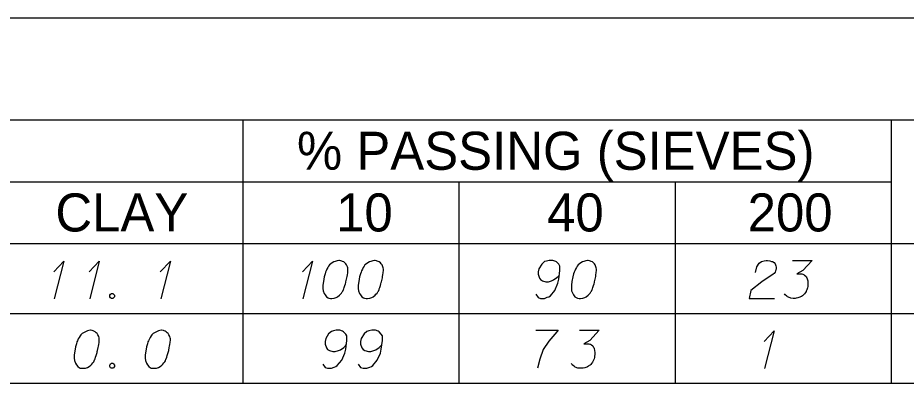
# Model space of a CAD drawing. Extents: x 2074207 to 2076812, y 516372 to 523312.
# Drawn here: x 2076621.8 to 2076733.8, y 516372.3 to 516418.4 of the extents above; entities that cross this region are included whole.
import ezdxf

# ---------------------------------------------------------------- set-up
doc = ezdxf.new("R2010")
doc.units = 0
for name, color, linetype in [('Prop DirtTable_ Soil Test Results - Outline (Major)', 7, 'Continuous'), ('Prop DirtTable_ Soil Test Results - Outline (Minor)', 7, 'Continuous'), ('Prop DirtTable_ Soil Test Results - Tx (Header - Small)', 7, 'Continuous'), ('Prop DirtTable_ Soil Test Results - Tx (Sample Data)', 7, 'Continuous')]:
    doc.layers.add(name, color=color, linetype=linetype)

msp = doc.modelspace()

# ---------------------------------------------------------------- linework, layer by layer
at = {"layer": 'Prop DirtTable_ Soil Test Results - Outline (Major)'}
for p, q in [((2076260.61, 516418.37), (2076811.9, 516418.37)), ((2076260.61, 516389.89), (2076811.9, 516389.89)), ((2076260.61, 516389.89), (2076811.9, 516389.89)), ((2076260.61, 516372.29), (2076811.9, 516372.29))]:
    msp.add_line(p, q, dxfattribs=at)
at = {"layer": 'Prop DirtTable_ Soil Test Results - Outline (Minor)'}
for p, q in [((2076260.61, 516405.49), (2076811.9, 516405.49)), ((2076650.15, 516405.49), (2076650.15, 516381.09)), ((2076731.93, 516405.49), (2076731.93, 516381.09)), ((2076526.07, 516397.69), (2076731.93, 516397.69)), ((2076677.41, 516397.69), (2076677.41, 516381.09)), ((2076704.67, 516397.69), (2076704.67, 516381.09)), ((2076260.61, 516381.09), (2076811.9, 516381.09)), ((2076260.61, 516381.09), (2076811.9, 516381.09)), ((2076650.15, 516381.09), (2076650.15, 516372.29)), ((2076677.41, 516381.09), (2076677.41, 516372.29)), ((2076704.67, 516381.09), (2076704.67, 516372.29)), ((2076731.93, 516381.09), (2076731.93, 516372.29)), ((2076260.61, 516372.29), (2076811.9, 516372.29))]:
    msp.add_line(p, q, dxfattribs=at)
at = {"layer": 'Prop DirtTable_ Soil Test Results - Tx (Sample Data)'}
for points in [[(2076662.35, 516387.77), (2076662.28, 516387.77), (2076662.07, 516387.73), (2076661.93, 516387.69), (2076661.82, 516387.65), (2076661.65, 516387.58), (2076661.43, 516387.46), (2076661.26, 516387.35), (2076661.08, 516387.2), (2076660.98, 516387.05), (2076660.87, 516386.86), (2076660.76, 516386.67), (2076660.66, 516386.44), (2076660.59, 516386.29), (2076660.52, 516386.07), (2076660.41, 516385.69), (2076660.31, 516385.12), (2076660.24, 516384.67), (2076660.24, 516384.25), (2076660.27, 516383.95), (2076660.41, 516383.61), (2076660.52, 516383.42), (2076660.69, 516383.19), (2076660.91, 516383.04), (2076661.01, 516383), (2076661.22, 516382.97), (2076661.4, 516382.97), (2076661.68, 516383), (2076661.93, 516383.08), (2076662.11, 516383.19), (2076662.35, 516383.38), (2076662.46, 516383.5), (2076662.6, 516383.65), (2076662.7, 516383.8), (2076662.78, 516383.91), (2076662.85, 516384.1), (2076662.88, 516384.18), (2076662.95, 516384.37), (2076663.02, 516384.59), (2076663.09, 516384.82), (2076663.13, 516384.97), (2076663.16, 516385.08), (2076663.2, 516385.23), (2076663.27, 516385.57), (2076663.3, 516385.76), (2076663.34, 516385.95), (2076663.38, 516386.22), (2076663.41, 516386.56), (2076663.41, 516386.67), (2076663.38, 516386.82), (2076663.34, 516386.97), (2076663.23, 516387.2), (2076663.13, 516387.35), (2076663.02, 516387.46), (2076662.88, 516387.58), (2076662.74, 516387.65), (2076662.63, 516387.69), (2076662.53, 516387.73), (2076662.35, 516387.77)], [(2076666.83, 516387.77), (2076666.76, 516387.77), (2076666.55, 516387.73), (2076666.41, 516387.69), (2076666.3, 516387.65), (2076666.13, 516387.58), (2076665.91, 516387.46), (2076665.74, 516387.35), (2076665.56, 516387.2), (2076665.46, 516387.05), (2076665.35, 516386.86), (2076665.24, 516386.67), (2076665.14, 516386.44), (2076665.07, 516386.29), (2076665, 516386.07), (2076664.89, 516385.69), (2076664.79, 516385.12), (2076664.72, 516384.67), (2076664.72, 516384.25), (2076664.75, 516383.95), (2076664.89, 516383.61), (2076665, 516383.42), (2076665.17, 516383.19), (2076665.39, 516383.04), (2076665.49, 516383), (2076665.7, 516382.97), (2076665.88, 516382.97), (2076666.16, 516383), (2076666.41, 516383.08), (2076666.59, 516383.19), (2076666.83, 516383.38), (2076666.94, 516383.5), (2076667.08, 516383.65), (2076667.18, 516383.8), (2076667.26, 516383.91), (2076667.33, 516384.1), (2076667.36, 516384.18), (2076667.43, 516384.37), (2076667.5, 516384.59), (2076667.57, 516384.82), (2076667.61, 516384.97), (2076667.64, 516385.08), (2076667.68, 516385.23), (2076667.75, 516385.57), (2076667.78, 516385.76), (2076667.82, 516385.95), (2076667.86, 516386.22), (2076667.89, 516386.56), (2076667.89, 516386.67), (2076667.86, 516386.82), (2076667.82, 516386.97), (2076667.71, 516387.2), (2076667.61, 516387.35), (2076667.5, 516387.46), (2076667.36, 516387.58), (2076667.22, 516387.65), (2076667.11, 516387.69), (2076667.01, 516387.73), (2076666.83, 516387.77)], [(2076687.12, 516383.5), (2076687.4, 516383.08), (2076687.72, 516382.97), (2076688.21, 516382.97), (2076688.56, 516383.12), (2076688.77, 516383.19), (2076688.95, 516383.31), (2076689.51, 516383.99), (2076689.9, 516384.89), (2076690.01, 516385.39), (2076690.15, 516386.48), (2076690.15, 516387.05), (2076690.01, 516387.28), (2076689.73, 516387.58), (2076689.62, 516387.65), (2076689.27, 516387.77), (2076688.81, 516387.77), (2076688.46, 516387.69), (2076688.21, 516387.62), (2076687.86, 516387.31), (2076687.5, 516386.71), (2076687.4, 516386.33), (2076687.4, 516386.03), (2076687.57, 516385.54), (2076687.72, 516385.35), (2076687.96, 516385.2), (2076688.39, 516385.08), (2076688.7, 516385.08), (2076689.09, 516385.2), (2076689.34, 516385.31), (2076689.76, 516385.61), (2076689.97, 516385.8), (2076690.08, 516385.91)], [(2076693.71, 516387.77), (2076693.64, 516387.77), (2076693.43, 516387.73), (2076693.29, 516387.69), (2076693.18, 516387.65), (2076693.01, 516387.58), (2076692.79, 516387.46), (2076692.62, 516387.35), (2076692.44, 516387.2), (2076692.34, 516387.05), (2076692.23, 516386.86), (2076692.12, 516386.67), (2076692.02, 516386.44), (2076691.95, 516386.29), (2076691.88, 516386.07), (2076691.77, 516385.69), (2076691.67, 516385.12), (2076691.6, 516384.67), (2076691.6, 516384.25), (2076691.63, 516383.95), (2076691.77, 516383.61), (2076691.88, 516383.42), (2076692.05, 516383.19), (2076692.27, 516383.04), (2076692.37, 516383), (2076692.58, 516382.97), (2076692.76, 516382.97), (2076693.04, 516383), (2076693.29, 516383.08), (2076693.47, 516383.19), (2076693.71, 516383.38), (2076693.82, 516383.5), (2076693.96, 516383.65), (2076694.06, 516383.8), (2076694.14, 516383.91), (2076694.21, 516384.1), (2076694.24, 516384.18), (2076694.31, 516384.37), (2076694.38, 516384.59), (2076694.45, 516384.82), (2076694.49, 516384.97), (2076694.52, 516385.08), (2076694.56, 516385.23), (2076694.63, 516385.57), (2076694.66, 516385.76), (2076694.7, 516385.95), (2076694.74, 516386.22), (2076694.77, 516386.56), (2076694.77, 516386.67), (2076694.74, 516386.82), (2076694.7, 516386.97), (2076694.59, 516387.2), (2076694.49, 516387.35), (2076694.38, 516387.46), (2076694.24, 516387.58), (2076694.1, 516387.65), (2076693.99, 516387.69), (2076693.89, 516387.73), (2076693.71, 516387.77)], [(2076714.81, 516386.25), (2076714.98, 516386.97), (2076715.27, 516387.43), (2076715.58, 516387.62), (2076715.9, 516387.73), (2076716.15, 516387.77), (2076716.32, 516387.77), (2076716.64, 516387.73), (2076716.85, 516387.65), (2076716.96, 516387.62), (2076717.17, 516387.5), (2076717.28, 516387.35), (2076717.35, 516387.2), (2076717.38, 516387.09), (2076717.42, 516386.94), (2076717.42, 516386.75), (2076717.38, 516386.56), (2076717.35, 516386.44), (2076717.28, 516386.29), (2076717.17, 516386.14), (2076717.06, 516386.03), (2076715.62, 516385.08), (2076714.24, 516383.99), (2076714, 516382.97), (2076717.21, 516382.97)], [(2076719.5, 516387.77), (2076721.97, 516387.77), (2076720.8, 516386.48), (2076720.03, 516386.07), (2076720.66, 516386.07), (2076720.8, 516386.03), (2076720.87, 516385.99), (2076720.94, 516385.95), (2076721.02, 516385.91), (2076721.16, 516385.8), (2076721.23, 516385.69), (2076721.3, 516385.57), (2076721.33, 516385.46), (2076721.4, 516385.2), (2076721.44, 516384.97), (2076721.44, 516384.86), (2076721.44, 516384.71), (2076721.4, 516384.48), (2076721.37, 516384.33), (2076721.33, 516384.18), (2076721.3, 516384.06), (2076721.26, 516383.99), (2076721.23, 516383.91), (2076721.19, 516383.84), (2076721.12, 516383.72), (2076721.02, 516383.57), (2076720.91, 516383.46), (2076720.84, 516383.38), (2076720.73, 516383.31), (2076720.63, 516383.23), (2076720.49, 516383.16), (2076720.42, 516383.12), (2076720.17, 516383.04), (2076719.96, 516383), (2076719.82, 516382.97), (2076719.57, 516382.97), (2076719.29, 516383), (2076719.18, 516383.04), (2076719.08, 516383.08), (2076718.97, 516383.12), (2076718.86, 516383.19), (2076718.76, 516383.27), (2076718.58, 516383.42), (2076718.48, 516383.57)], [(2076626.3, 516386.33), (2076627.57, 516387.69), (2076626.37, 516382.93)], [(2076630.78, 516386.33), (2076632.05, 516387.69), (2076630.85, 516382.93)], [(2076639.74, 516386.33), (2076641.01, 516387.69), (2076639.81, 516382.93)], [(2076657.66, 516386.33), (2076658.93, 516387.69), (2076657.73, 516382.93)], [(2076633.57, 516383.61), (2076633.74, 516383.61), (2076633.85, 516383.53), (2076633.96, 516383.38), (2076633.96, 516383.19), (2076633.85, 516383.04), (2076633.74, 516382.97), (2076633.57, 516382.97), (2076633.46, 516383.04), (2076633.36, 516383.19), (2076633.36, 516383.38), (2076633.46, 516383.53), (2076633.57, 516383.61)], [(2076630.99, 516378.97), (2076630.92, 516378.97), (2076630.71, 516378.93), (2076630.57, 516378.89), (2076630.46, 516378.85), (2076630.29, 516378.78), (2076630.07, 516378.66), (2076629.9, 516378.55), (2076629.72, 516378.4), (2076629.62, 516378.25), (2076629.51, 516378.06), (2076629.4, 516377.87), (2076629.3, 516377.64), (2076629.23, 516377.49), (2076629.16, 516377.27), (2076629.05, 516376.89), (2076628.95, 516376.32), (2076628.88, 516375.87), (2076628.88, 516375.45), (2076628.91, 516375.15), (2076629.05, 516374.81), (2076629.16, 516374.62), (2076629.33, 516374.39), (2076629.55, 516374.24), (2076629.65, 516374.2), (2076629.86, 516374.17), (2076630.04, 516374.17), (2076630.32, 516374.2), (2076630.57, 516374.28), (2076630.75, 516374.39), (2076630.99, 516374.58), (2076631.1, 516374.7), (2076631.24, 516374.85), (2076631.34, 516375), (2076631.42, 516375.11), (2076631.49, 516375.3), (2076631.52, 516375.38), (2076631.59, 516375.57), (2076631.66, 516375.79), (2076631.73, 516376.02), (2076631.77, 516376.17), (2076631.8, 516376.28), (2076631.84, 516376.43), (2076631.91, 516376.77), (2076631.94, 516376.96), (2076631.98, 516377.15), (2076632.02, 516377.42), (2076632.05, 516377.76), (2076632.05, 516377.87), (2076632.02, 516378.02), (2076631.98, 516378.17), (2076631.87, 516378.4), (2076631.77, 516378.55), (2076631.66, 516378.66), (2076631.52, 516378.78), (2076631.38, 516378.85), (2076631.27, 516378.89), (2076631.17, 516378.93), (2076630.99, 516378.97)], [(2076639.95, 516378.97), (2076639.88, 516378.97), (2076639.67, 516378.93), (2076639.53, 516378.89), (2076639.42, 516378.85), (2076639.25, 516378.78), (2076639.03, 516378.66), (2076638.86, 516378.55), (2076638.68, 516378.4), (2076638.58, 516378.25), (2076638.47, 516378.06), (2076638.36, 516377.87), (2076638.26, 516377.64), (2076638.19, 516377.49), (2076638.12, 516377.27), (2076638.01, 516376.89), (2076637.91, 516376.32), (2076637.84, 516375.87), (2076637.84, 516375.45), (2076637.87, 516375.15), (2076638.01, 516374.81), (2076638.12, 516374.62), (2076638.29, 516374.39), (2076638.51, 516374.24), (2076638.61, 516374.2), (2076638.82, 516374.17), (2076639, 516374.17), (2076639.28, 516374.2), (2076639.53, 516374.28), (2076639.71, 516374.39), (2076639.95, 516374.58), (2076640.06, 516374.7), (2076640.2, 516374.85), (2076640.3, 516375), (2076640.38, 516375.11), (2076640.45, 516375.3), (2076640.48, 516375.38), (2076640.55, 516375.57), (2076640.62, 516375.79), (2076640.69, 516376.02), (2076640.73, 516376.17), (2076640.76, 516376.28), (2076640.8, 516376.43), (2076640.87, 516376.77), (2076640.9, 516376.96), (2076640.94, 516377.15), (2076640.98, 516377.42), (2076641.01, 516377.76), (2076641.01, 516377.87), (2076640.98, 516378.02), (2076640.94, 516378.17), (2076640.83, 516378.4), (2076640.73, 516378.55), (2076640.62, 516378.66), (2076640.48, 516378.78), (2076640.34, 516378.85), (2076640.23, 516378.89), (2076640.13, 516378.93), (2076639.95, 516378.97)], [(2076660.24, 516374.7), (2076660.52, 516374.28), (2076660.84, 516374.17), (2076661.33, 516374.17), (2076661.68, 516374.32), (2076661.89, 516374.39), (2076662.07, 516374.51), (2076662.63, 516375.19), (2076663.02, 516376.09), (2076663.13, 516376.59), (2076663.27, 516377.68), (2076663.27, 516378.25), (2076663.13, 516378.48), (2076662.85, 516378.78), (2076662.74, 516378.85), (2076662.39, 516378.97), (2076661.93, 516378.97), (2076661.58, 516378.89), (2076661.33, 516378.82), (2076660.98, 516378.51), (2076660.62, 516377.91), (2076660.52, 516377.53), (2076660.52, 516377.23), (2076660.69, 516376.74), (2076660.84, 516376.55), (2076661.08, 516376.4), (2076661.51, 516376.28), (2076661.82, 516376.28), (2076662.21, 516376.4), (2076662.46, 516376.51), (2076662.88, 516376.81), (2076663.09, 516377), (2076663.2, 516377.11)], [(2076664.72, 516374.7), (2076665, 516374.28), (2076665.32, 516374.17), (2076665.81, 516374.17), (2076666.16, 516374.32), (2076666.37, 516374.39), (2076666.55, 516374.51), (2076667.11, 516375.19), (2076667.5, 516376.09), (2076667.61, 516376.59), (2076667.75, 516377.68), (2076667.75, 516378.25), (2076667.61, 516378.48), (2076667.33, 516378.78), (2076667.22, 516378.85), (2076666.87, 516378.97), (2076666.41, 516378.97), (2076666.06, 516378.89), (2076665.81, 516378.82), (2076665.46, 516378.51), (2076665.1, 516377.91), (2076665, 516377.53), (2076665, 516377.23), (2076665.17, 516376.74), (2076665.32, 516376.55), (2076665.56, 516376.4), (2076665.99, 516376.28), (2076666.3, 516376.28), (2076666.69, 516376.4), (2076666.94, 516376.51), (2076667.36, 516376.81), (2076667.57, 516377), (2076667.68, 516377.11)], [(2076687.12, 516378.97), (2076689.94, 516378.97), (2076689.76, 516378.78), (2076688.74, 516377.61), (2076688.03, 516376.55), (2076687.61, 516375.3), (2076687.33, 516374.17)], [(2076692.62, 516378.97), (2076695.09, 516378.97), (2076693.92, 516377.68), (2076693.15, 516377.27), (2076693.78, 516377.27), (2076693.92, 516377.23), (2076693.99, 516377.19), (2076694.06, 516377.15), (2076694.14, 516377.11), (2076694.28, 516377), (2076694.35, 516376.89), (2076694.42, 516376.77), (2076694.45, 516376.66), (2076694.52, 516376.4), (2076694.56, 516376.17), (2076694.56, 516376.06), (2076694.56, 516375.91), (2076694.52, 516375.68), (2076694.49, 516375.53), (2076694.45, 516375.38), (2076694.42, 516375.26), (2076694.38, 516375.19), (2076694.35, 516375.11), (2076694.31, 516375.04), (2076694.24, 516374.92), (2076694.14, 516374.77), (2076694.03, 516374.66), (2076693.96, 516374.58), (2076693.85, 516374.51), (2076693.75, 516374.43), (2076693.61, 516374.36), (2076693.54, 516374.32), (2076693.29, 516374.24), (2076693.08, 516374.2), (2076692.94, 516374.17), (2076692.69, 516374.17), (2076692.41, 516374.2), (2076692.3, 516374.24), (2076692.2, 516374.28), (2076692.09, 516374.32), (2076691.98, 516374.39), (2076691.88, 516374.47), (2076691.7, 516374.62), (2076691.6, 516374.77)], [(2076715.9, 516377.53), (2076717.17, 516378.89), (2076715.97, 516374.13)], [(2076633.57, 516374.81), (2076633.74, 516374.81), (2076633.85, 516374.73), (2076633.96, 516374.58), (2076633.96, 516374.39), (2076633.85, 516374.24), (2076633.74, 516374.17), (2076633.57, 516374.17), (2076633.46, 516374.24), (2076633.36, 516374.39), (2076633.36, 516374.58), (2076633.46, 516374.73), (2076633.57, 516374.81)]]:
    msp.add_lwpolyline(points, dxfattribs=at)

# ---------------------------------------------------------------- texts
at = {"layer": 'Prop DirtTable_ Soil Test Results - Tx (Header - Small)'}
for s, p in [('% PASSING (SIEVES)', (2076656.98, 516399.2)), ('CLAY', (2076626.51, 516391.42)), ('10', (2076661.92, 516391.42)), ('40', (2076688.53, 516391.42)), ('200', (2076713.83, 516391.42))]:
    msp.add_text(s, height=4.8, dxfattribs=at).set_placement(p)

doc.saveas('drawing.dxf')
